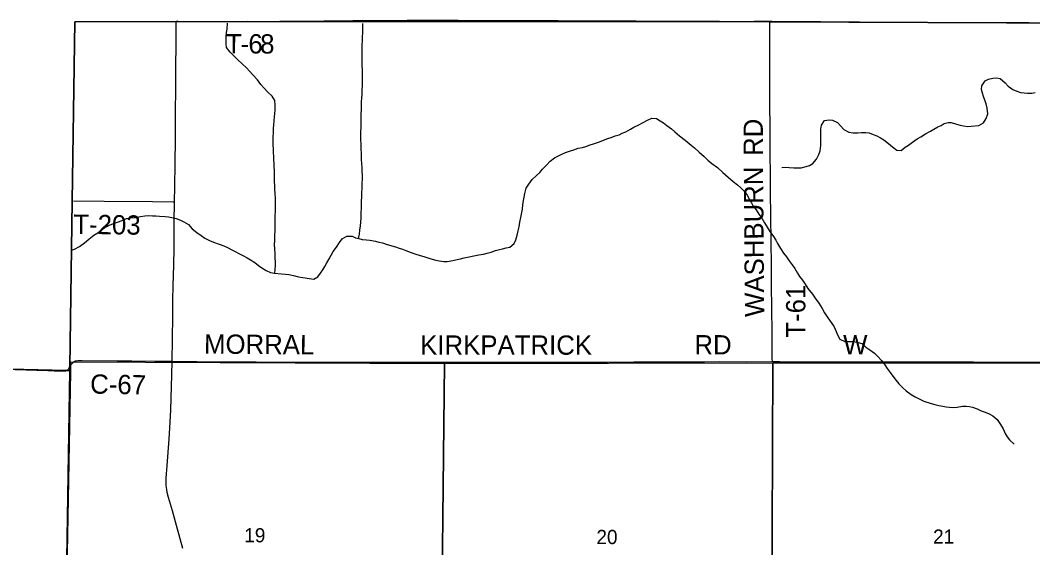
# Model space of a CAD drawing. Extents: x 1584893 to 1934202, y 663575 to 1091909.
# Drawn here: x 1744528 to 1760284, y 977008 to 985218 of the extents above; entities that cross this region are included whole.
import ezdxf

# ---------------------------------------------------------------- set-up
doc = ezdxf.new("R2010")
doc.units = 0
for name, color, linetype in [('GM_X_Adjacent_County', 7, 'Continuous'), ('GM_X_County', 7, 'Continuous'), ('GM_X_County_Road', 7, 'Continuous'), ('GM_X_County_Road_Text', 7, 'Continuous'), ('GM_X_Minor_River', 7, 'Continuous'), ('GM_X_Section', 7, 'Continuous'), ('GM_X_Section_Text', 7, 'Continuous'), ('GM_X_Township', 7, 'Continuous'), ('GM_X_Township_Road', 7, 'Continuous'), ('GM_X_Township_Road_Text', 7, 'Continuous')]:
    doc.layers.add(name, color=color, linetype=linetype)

msp = doc.modelspace()

# ---------------------------------------------------------------- linework, layer by layer
at = {"layer": 'GM_X_Adjacent_County'}
msp.add_lwpolyline([(1761103, 985171), (1756190, 985192), (1746957, 985196), (1745376, 985192), (1745336, 982402), (1745299, 979824), (1745298, 979764), (1745248, 979765), (1739915, 979890), (1736696, 979953), (1734689, 979969), (1729335, 979998), (1724025, 979998), (1721062, 980018), (1715490, 980056), (1713338, 980070), (1713331, 979987), (1713057, 980009), (1710544, 980163)], dxfattribs=at)
at = {"layer": 'GM_X_County'}
msp.add_lwpolyline([(1712992, 956331), (1713199, 964236), (1713260, 966868), (1713314, 970824), (1713332, 974830), (1713341, 978483), (1713329, 979699), (1713331, 979987), (1713338, 980070), (1715490, 980056), (1721062, 980018), (1724025, 979998), (1729335, 979998), (1734689, 979969), (1736696, 979953), (1739915, 979890), (1745248, 979765), (1745298, 979764), (1745299, 979824), (1745336, 982402), (1745376, 985192), (1746957, 985196), (1756190, 985192), (1761103, 985171)], dxfattribs=at)
at = {"layer": 'GM_X_County_Road'}
for points in [[(1746931, 982393), (1746932, 982631), (1746938, 982982), (1746942, 983373), (1746945, 983603), (1746946, 983771), (1746950, 984166), (1746951, 984508), (1746955, 984826), (1746956, 984981), (1746957, 985145), (1746956, 985203)], [(1746925, 982128), (1746925, 982143), (1746930, 982323), (1746931, 982393)], [(1746891, 979910), (1746896, 980255), (1746902, 980617), (1746904, 980865), (1746908, 981086), (1746917, 981405), (1746921, 981673), (1746923, 981766), (1746925, 981880), (1746925, 982028), (1746925, 982128)], [(1745265, 979777), (1745274, 979784), (1745282, 979792), (1745292, 979806), (1745322, 979859), (1745335, 979878)], [(1745335, 979878), (1745344, 979888), (1745353, 979896), (1745365, 979905), (1745377, 979910), (1745388, 979915), (1745401, 979919), (1745426, 979922), (1745492, 979924), (1746034, 979919), (1746263, 979916), (1746625, 979914), (1746887, 979910), (1746891, 979910)], [(1747060, 976995), (1746959, 977352), (1746895, 977582), (1746837, 977788), (1746816, 977867), (1746807, 977914), (1746802, 977947), (1746800, 977979), (1746799, 978044), (1746800, 978093), (1746815, 978290), (1746844, 978699), (1746861, 978961), (1746870, 979157), (1746888, 979699), (1746891, 979910)], [(1746891, 979910), (1747658, 979904), (1747921, 979901), (1748200, 979900), (1748512, 979898), (1749644, 979896), (1749956, 979896), (1750317, 979895), (1750842, 979895), (1751614, 979895), (1751942, 979895), (1752352, 979895), (1752549, 979895), (1752763, 979894), (1753665, 979896), (1754076, 979899), (1754355, 979900), (1754650, 979901), (1755175, 979903), (1755405, 979905), (1755832, 979904), (1756232, 979905)], [(1756232, 979905), (1756341, 979905), (1756603, 979904), (1757194, 979904), (1757522, 979904), (1758048, 979903), (1758409, 979902), (1759361, 979899), (1759902, 979898), (1760280, 979896), (1760591, 979894), (1760838, 979892), (1761100, 979892), (1761363, 979891), (1761609, 979890), (1761872, 979889), (1762183, 979887), (1762364, 979886), (1762709, 979885), (1762938, 979883), (1763365, 979881), (1763577, 979880)]]:
    msp.add_lwpolyline(points, dxfattribs=at)
at = {"layer": 'GM_X_Minor_River'}
for points in [[(1748490, 981282), (1748496, 981334), (1748501, 981400), (1748502, 981457), (1748496, 981515), (1748493, 981577), (1748488, 981668), (1748486, 981722), (1748489, 981788), (1748490, 981864), (1748493, 981947), (1748493, 982017), (1748496, 982101), (1748497, 982178), (1748500, 982242), (1748498, 982310), (1748500, 982449), (1748494, 982521), (1748491, 982587), (1748488, 982640), (1748484, 982706), (1748485, 982764), (1748484, 982826), (1748484, 982881), (1748479, 982937), (1748477, 982987), (1748476, 983045), (1748472, 983100), (1748469, 983156), (1748468, 983214), (1748464, 983280), (1748465, 983401), (1748468, 983465), (1748471, 983537), (1748475, 983587), (1748482, 983658), (1748487, 983712), (1748491, 983764), (1748494, 983820), (1748495, 983896), (1748491, 983967), (1748448, 984038), (1748382, 984100), (1748317, 984165), (1748271, 984218), (1748218, 984289), (1748148, 984370), (1748095, 984427), (1748047, 984479), (1747984, 984538), (1747916, 984603), (1747857, 984658), (1747793, 984719), (1747736, 984796), (1747730, 984848), (1747731, 984910), (1747735, 984964), (1747740, 985027), (1747749, 985081), (1747755, 985170)], [(1749794, 981821), (1749806, 981887), (1749811, 981953), (1749823, 982020), (1749833, 982136), (1749835, 982194), (1749836, 982317), (1749841, 982399), (1749844, 982473), (1749845, 982527), (1749847, 982610), (1749850, 982678), (1749853, 982748), (1749853, 982802), (1749850, 982869), (1749847, 982931), (1749845, 982983), (1749840, 983057), (1749837, 983136), (1749834, 983226), (1749833, 983297), (1749829, 983359), (1749830, 983481), (1749833, 983548), (1749834, 983620), (1749833, 983698), (1749835, 983768), (1749836, 983823), (1749841, 983893), (1749841, 983955), (1749844, 984005), (1749848, 984063), (1749851, 984136), (1749852, 984200), (1749855, 984294), (1749854, 984365), (1749852, 984445), (1749851, 984515), (1749848, 984575), (1749850, 984770), (1749850, 984828), (1749853, 984901), (1749856, 984953), (1749858, 985027), (1749860, 985168)], [(1756378, 982925), (1756431, 982932), (1756495, 982925), (1756567, 982921), (1756631, 982922), (1756681, 982923), (1756758, 982941), (1756810, 982956), (1756861, 982986), (1756921, 983058), (1756956, 983127), (1756977, 983185), (1756986, 983270), (1756987, 983392), (1756988, 983452), (1756986, 983521), (1756995, 983587), (1757044, 983657), (1757116, 983670), (1757166, 983661), (1757244, 983626), (1757294, 983574), (1757343, 983515), (1757421, 983478), (1757491, 983467), (1757562, 983467), (1757618, 983472), (1757688, 983473), (1757740, 983465), (1757802, 983438), (1757856, 983417), (1757912, 983389), (1757966, 983356), (1758039, 983301), (1758103, 983250), (1758171, 983195), (1758237, 983191), (1758300, 983240), (1758352, 983274), (1758415, 983321), (1758487, 983373), (1758540, 983404), (1758613, 983450), (1758691, 983493), (1758744, 983521), (1758806, 983558), (1758857, 983580), (1758907, 983609), (1758966, 983625), (1759016, 983624), (1759096, 983598), (1759152, 983583), (1759208, 983572), (1759274, 983566), (1759324, 983567), (1759445, 983582), (1759519, 983623), (1759558, 983689), (1759583, 983763), (1759576, 983850), (1759560, 983918), (1759539, 983974), (1759519, 984031), (1759500, 984081), (1759486, 984142), (1759491, 984198), (1759542, 984274), (1759594, 984303), (1759661, 984319), (1759719, 984322), (1759779, 984313), (1759853, 984246), (1759900, 984190), (1759972, 984139), (1760038, 984112), (1760094, 984095), (1760150, 984089), (1760204, 984084), (1760268, 984083), (1760320, 984093)], [(1751662, 981565), (1751735, 981578), (1751795, 981594), (1751855, 981609), (1751924, 981633), (1751984, 981648), (1752034, 981662), (1752089, 981675), (1752145, 981687), (1752212, 981742), (1752238, 981800), (1752261, 981874), (1752276, 981940), (1752291, 982002), (1752303, 982077), (1752318, 982149), (1752327, 982201), (1752342, 982279), (1752350, 982345), (1752359, 982411), (1752368, 982465), (1752378, 982520), (1752401, 982606), (1752440, 982668), (1752495, 982737), (1752562, 982803), (1752612, 982849), (1752653, 982900), (1752716, 982964), (1752773, 983024), (1752841, 983077), (1752892, 983103), (1752944, 983126), (1753013, 983158), (1753091, 983183), (1753142, 983199), (1753210, 983228), (1753276, 983235), (1753329, 983251), (1753397, 983278), (1753451, 983294), (1753542, 983325), (1753604, 983350), (1753673, 983376), (1753725, 983395), (1753788, 983417), (1753846, 983436), (1753896, 983458), (1753953, 983481), (1754024, 983525), (1754074, 983552), (1754155, 983590), (1754213, 983621), (1754290, 983663), (1754358, 983696), (1754428, 983689), (1754486, 983651), (1754540, 983620), (1754592, 983579), (1754661, 983526), (1754715, 983480), (1754789, 983421), (1754874, 983350), (1754970, 983272), (1755022, 983230), (1755091, 983163), (1755173, 983095), (1755226, 983041), (1755288, 982990), (1755379, 982925), (1755461, 982848), (1755544, 982774), (1755624, 982707), (1755688, 982654), (1755739, 982608), (1755801, 982549), (1755838, 982496), (1755876, 982426), (1755905, 982375), (1755935, 982323), (1755980, 982266), (1756020, 982201), (1756067, 982137), (1756111, 982066), (1756150, 981999), (1756194, 981932), (1756247, 981854), (1756285, 981793), (1756312, 981742), (1756357, 981668), (1756407, 981591), (1756452, 981536), (1756494, 981472), (1756541, 981409), (1756579, 981354), (1756622, 981281), (1756656, 981231), (1756699, 981170), (1756743, 981108), (1756786, 981041), (1756858, 980956)], [(1745328, 981638), (1745372, 981653), (1745449, 981699), (1745528, 981756), (1745598, 981811), (1745673, 981871), (1745734, 981908), (1745794, 981956), (1745847, 981990), (1745916, 982031), (1745980, 982057), (1746042, 982074), (1746113, 982101), (1746183, 982131), (1746242, 982142), (1746320, 982146), (1746400, 982163), (1746465, 982174), (1746527, 982180), (1746587, 982175), (1746639, 982174), (1746695, 982170), (1746782, 982161), (1746834, 982156), (1746886, 982148), (1746952, 982133), (1747020, 982106), (1747076, 982078), (1747145, 982041), (1747203, 981972), (1747275, 981913), (1747342, 981868), (1747402, 981827), (1747472, 981788), (1747536, 981762), (1747624, 981731), (1747694, 981706), (1747754, 981679), (1747823, 981646), (1747875, 981620), (1747929, 981589), (1748003, 981550), (1748059, 981519), (1748113, 981489), (1748178, 981448), (1748238, 981399), (1748290, 981362), (1748354, 981322), (1748424, 981293), (1748484, 981282), (1748592, 981273), (1748658, 981266), (1748710, 981260), (1748780, 981243), (1748836, 981232), (1748888, 981220), (1748960, 981209), (1749026, 981198), (1749097, 981190), (1749161, 981225), (1749202, 981281), (1749237, 981333), (1749269, 981385), (1749298, 981441), (1749335, 981502), (1749367, 981564), (1749398, 981620), (1749447, 981688), (1749496, 981760), (1749540, 981814), (1749609, 981857), (1749691, 981856), (1749747, 981834), (1749799, 981819), (1749851, 981806), (1749915, 981800), (1749969, 981793), (1750054, 981780), (1750108, 981766), (1750166, 981753), (1750236, 981730), (1750366, 981689), (1750424, 981670), (1750478, 981655), (1750530, 981635), (1750595, 981606), (1750669, 981581), (1750753, 981556), (1750807, 981540), (1750901, 981511), (1750993, 981486), (1751047, 981471), (1751122, 981462), (1751174, 981462), (1751262, 981477), (1751328, 981494), (1751381, 981506), (1751435, 981519), (1751515, 981536), (1751588, 981550), (1751662, 981565)], [(1756858, 980956), (1756899, 980891), (1756955, 980812), (1757006, 980731), (1757045, 980663), (1757097, 980586), (1757148, 980515), (1757193, 980444), (1757227, 980376), (1757246, 980323), (1757282, 980253), (1757358, 980216), (1757444, 980217), (1757496, 980218), (1757568, 980203), (1757622, 980185), (1757684, 980128), (1757751, 980087), (1757819, 980038), (1757869, 979988), (1757934, 979919), (1757982, 979856), (1758017, 979799), (1758063, 979733), (1758108, 979678), (1758160, 979613), (1758199, 979558), (1758255, 979504), (1758315, 979451), (1758394, 979394), (1758452, 979359), (1758518, 979324), (1758590, 979291), (1758702, 979254), (1758758, 979237), (1758820, 979223), (1758882, 979212), (1758938, 979203), (1758990, 979197), (1759044, 979192), (1759106, 979198), (1759189, 979211), (1759247, 979212), (1759297, 979206), (1759347, 979197), (1759419, 979172), (1759483, 979138), (1759543, 979119), (1759605, 979094), (1759665, 979062), (1759732, 979003), (1759782, 978926), (1759821, 978861), (1759856, 978786), (1759884, 978736), (1759924, 978685), (1759993, 978620)]]:
    msp.add_lwpolyline(points, dxfattribs=at)
at = {"layer": 'GM_X_Section'}
for points in [[(1745317, 979902), (1751130, 979878), (1751072, 974604), (1745220, 974666), (1745314, 979748)], [(1751130, 979878), (1756237, 979884), (1756219, 974615), (1751072, 974604)], [(1761591, 979885), (1761565, 974606), (1756219, 974615), (1756237, 979884)]]:
    msp.add_lwpolyline(points, close=True, dxfattribs=at)
at = {"layer": 'GM_X_Township'}
for points in [[(1764172, 963989), (1755145, 964022), (1754645, 964016), (1748284, 963981), (1747917, 963983), (1747841, 963969), (1746496, 963953), (1745093, 963928), (1745148, 969149), (1745153, 969335), (1745215, 974564), (1745298, 979764), (1745299, 979824), (1745336, 982402), (1745376, 985192), (1746957, 985196), (1756190, 985192), (1761103, 985171)], [(1729335, 979998), (1734689, 979969), (1736696, 979953), (1739915, 979890), (1745248, 979765), (1745298, 979764), (1745215, 974564), (1745153, 969335), (1745148, 969149), (1745093, 963928), (1743260, 963944), (1739812, 963988), (1734541, 964054), (1729276, 964083)]]:
    msp.add_lwpolyline(points, dxfattribs=at)
at = {"layer": 'GM_X_Township_Road'}
for points in [[(1746956, 985203), (1746988, 985202), (1747212, 985201), (1747494, 985201), (1747766, 985201), (1748064, 985202), (1748274, 985199), (1748569, 985202), (1748865, 985204), (1749075, 985205), (1749251, 985207)], [(1749251, 985207), (1749259, 985207), (1749472, 985210), (1749706, 985212), (1749968, 985214)], [(1749968, 985214), (1750029, 985214), (1750254, 985216), (1750551, 985218), (1750792, 985217), (1751030, 985218), (1751179, 985217)], [(1751179, 985217), (1751342, 985217), (1752048, 985212), (1752400, 985212), (1752681, 985212), (1752900, 985212), (1753226, 985210), (1753248, 985210)], [(1753248, 985210), (1753376, 985209), (1753635, 985210), (1753852, 985207), (1754115, 985207), (1754361, 985206), (1754673, 985205), (1754853, 985204), (1755148, 985204), (1755407, 985204), (1755673, 985201), (1755947, 985203), (1756190, 985202)], [(1756232, 979905), (1756231, 979948), (1756229, 980046), (1756227, 980276), (1756221, 980816), (1756220, 981013), (1756218, 981210), (1756216, 981472), (1756212, 981701), (1756207, 982242), (1756202, 982471), (1756203, 982537), (1756203, 982602), (1756201, 982897), (1756200, 983061), (1756198, 983454), (1756197, 983618), (1756195, 983848), (1756194, 984225), (1756192, 984520), (1756190, 984995), (1756190, 985187), (1756190, 985202)], [(1756190, 985202), (1756228, 985202), (1756625, 985198), (1756983, 985196), (1757314, 985194), (1757589, 985192), (1757980, 985189), (1758307, 985189), (1758639, 985187), (1759334, 985184), (1760223, 985181), (1760603, 985180), (1760867, 985178), (1761054, 985177), (1761123, 985176)], [(1745355, 982409), (1745835, 982404), (1746586, 982397), (1746906, 982393), (1746931, 982393)], [(1744449, 979783), (1744957, 979768), (1745006, 979765), (1745056, 979761), (1745105, 979760), (1745203, 979760), (1745219, 979761), (1745235, 979764), (1745251, 979769), (1745265, 979777)]]:
    msp.add_lwpolyline(points, dxfattribs=at)

# ---------------------------------------------------------------- texts
at = {"layer": 'GM_X_County_Road_Text'}
for s, rotation, p in [('MORRAL', 359.5214, (1747387, 980030)), ('KIRKPATRICK', 0, (1750751, 980012)), ('RD', 0, (1755019, 980017)), ('W', 0, (1757333, 980017)), ('C-67', 358.975, (1745614, 979408))]:
    msp.add_text(s, height=300, rotation=rotation, dxfattribs=at).set_placement(p)
at = {"layer": 'GM_X_Section_Text'}
for s, p in [('19', (1748014, 977092)), ('20', (1753494, 977065)), ('21', (1758733, 977071))]:
    msp.add_text(s, height=221, rotation=0, dxfattribs=at).set_placement(p)
at = {"layer": 'GM_X_Township_Road_Text'}
for s, rotation, p in [('T', 359.8287, (1747731, 984702)), ('6', 359.8768, (1748078, 984701)), ('8', 359.8988, (1748261, 984700)), ('-', 359.8458, (1747955, 984701)), ('RD', 90, (1756084, 983106)), ('WASHBURN', 90.4782, (1756106, 980601)), ('T-203', 359.1588, (1745352, 981895)), ('T-61', 90, (1756745, 980277))]:
    msp.add_text(s, height=300, rotation=rotation, dxfattribs=at).set_placement(p)

doc.saveas('drawing.dxf')
